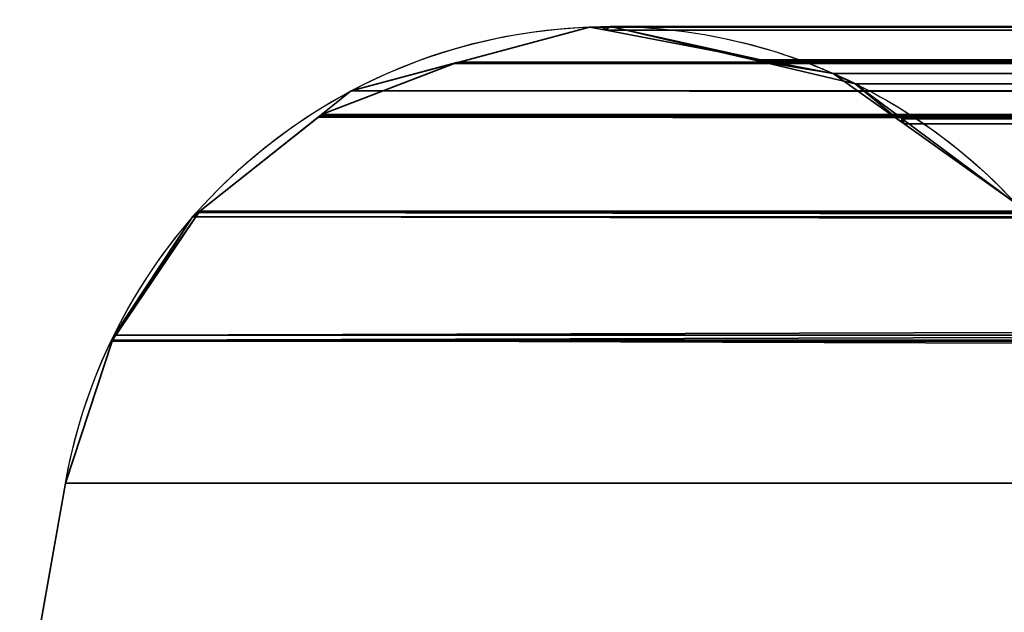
# Model space of a CAD drawing. Header units: millimetres. Extents: x -322 to 8072, y -96 to 57.
# Tile 262 of 295: x 7106.82 to 7115.09, y 2.5 to 7.48. Entities that reach past the tile are written whole.
import ezdxf

# ---------------------------------------------------------------- set-up
doc = ezdxf.new("R2010")
doc.units = ezdxf.units.MM
doc.layers.add('151', color=7, linetype='Continuous', true_color=0xffffff)

# ---------------------------------------------------------------- blocks, each defined once
blk = doc.blocks.new('UG_SURFACE_016')
at = {"layer": '151', "color": 252, "linetype": 'Continuous', "lineweight": 35}
for points in [[(7111.6061, 7.417, 1896.3939), (7110.5103, 7.1227, 1897.4895), (7889.4882, 7.1048, 1897.4884)], [(7500, 7.16, 447.51), (7110.5103, 7.1227, 447.5105), (7111.6061, 7.417, 448.606)], [(7110.5103, 7.1227, 447.5105), (7110.5103, 7.1227, 1897.4895), (7111.6061, 7.417, 1896.3939)], [(7111.6061, 7.417, 448.606), (7110.5103, 7.1227, 447.5105), (7111.6061, 7.417, 1896.3939)], [(7111.711, 7.419, 1896.2889), (7111.6061, 7.417, 1896.3939), (7889.4882, 7.1048, 1897.4884)], [(7111.6061, 7.417, 448.606), (7111.6061, 7.417, 1896.3939), (7111.711, 7.419, 1896.2889)], [(7111.711, 7.419, 1896.2889), (7111.7473, 7.39, 448.7472), (7111.6061, 7.417, 448.606)], [(7111.6061, 7.417, 448.606), (7111.7473, 7.39, 448.7472), (7500, 7.16, 447.51)], [(7111.7501, 7.4197, 1896.2499), (7111.711, 7.419, 1896.2889), (7888.2895, 7.4028, 1896.2892)], [(7111.711, 7.419, 1896.2889), (7111.7501, 7.4197, 1896.2499), (7111.7473, 7.39, 448.7472)], [(7889.4882, 7.1048, 1897.4884), (7888.2895, 7.4028, 1896.2892), (7111.711, 7.419, 1896.2889)], [(7111.7473, 7.39, 448.7474), (7111.7501, 7.4197, 1896.2499), (7111.7811, 7.4203, 1896.2189)], [(7111.7811, 7.4203, 1896.2189), (7113.0462, 7.1422, 450.0464), (7111.7473, 7.39, 448.7474)], [(7500, 7.4202, 448.8037), (7111.7473, 7.39, 448.7474), (7113.0462, 7.1422, 450.0464)], [(7500, 7.4202, 448.8037), (7500, 7.4099, 448.7522), (7111.7473, 7.39, 448.7474)], [(7111.7473, 7.39, 448.7474), (7111.7473, 7.39, 448.7472), (7111.7501, 7.4197, 1896.2499)], [(7111.7473, 7.39, 448.7474), (7500, 7.4099, 448.7522), (7500, 7.16, 447.51)], [(7500, 7.16, 447.51), (7111.7473, 7.39, 448.7472), (7111.7473, 7.39, 448.7474)], [(7888.2895, 7.4028, 1896.2892), (7111.7811, 7.4203, 1896.2189), (7111.7501, 7.4197, 1896.2499)], [(7111.7811, 7.4203, 1896.2189), (7888.2489, 7.4128, 1896.2489), (7888.2189, 7.4203, 1896.2189)], [(7111.7811, 7.4203, 1896.2189), (7888.2895, 7.4028, 1896.2892), (7888.2489, 7.4128, 1896.2489)], [(7888.2189, 7.4203, 1896.2189), (7113.0071, 7.1342, 1894.9931), (7111.7811, 7.4203, 1896.2189)], [(7111.7811, 7.4203, 1896.2189), (7113.0071, 7.1342, 1894.9931), (7113.0424, 7.126, 1894.9578), (7113.0462, 7.1422, 450.0464)], [(7888.2189, 7.4203, 1896.2189), (7886.992, 7.1622, 1894.9921), (7113.0071, 7.1342, 1894.9931)], [(7500, 7.4202, 448.8037), (7113.0462, 7.1422, 450.0464), (7113.0538, 7.1408, 450.0538)], [(7113.0538, 7.1408, 450.0538), (7500, 7.1597, 450.0389), (7500, 7.4202, 448.8037)], [(7109.3554, 6.6813, 1898.6447), (7110.4918, 7.1176, 447.4915), (7109.6044, 6.8793, 446.6045)], [(7110.4918, 7.1176, 447.4915), (7109.3554, 6.6813, 1898.6447), (7109.6044, 6.8793, 1898.3955)], [(7109.6044, 6.8793, 1898.3955), (7110.4636, 7.1101, 1897.5364), (7110.5103, 7.1227, 447.5105), (7110.4918, 7.1176, 447.4915)], [(7500, 7.0501, 446.963), (7109.6044, 6.8793, 446.6045), (7110.4918, 7.1176, 447.4915)], [(7110.5103, 7.1227, 1897.4895), (7110.4636, 7.1101, 1897.5364), (7889.5383, 7.0923, 1897.5383)], [(7110.4636, 7.1101, 1897.5364), (7110.5103, 7.1227, 1897.4895), (7110.5103, 7.1227, 447.5105)], [(7110.4918, 7.1176, 447.4915), (7500, 7.16, 447.51), (7500, 7.0501, 446.963)], [(7500, 7.16, 447.51), (7110.4918, 7.1176, 447.4915), (7110.5103, 7.1227, 447.5105)], [(7110.5103, 7.1227, 1897.4895), (7889.5383, 7.0923, 1897.5383), (7889.4882, 7.1048, 1897.4884)], [(7113.8391, 6.94, 1894.161), (7113.0424, 7.126, 1894.9578), (7113.0071, 7.1342, 1894.9931), (7886.992, 7.1622, 1894.9921)], [(7113.6541, 7.0263, 450.6542), (7113.0538, 7.1408, 450.0538), (7113.0462, 7.1422, 450.0464), (7113.0424, 7.126, 1894.9578)], [(7113.6541, 7.0263, 450.6542), (7113.0424, 7.126, 1894.9578), (7113.8391, 6.94, 1894.161)], [(7500, 7.1597, 450.0389), (7113.0538, 7.1408, 450.0538), (7113.6541, 7.0263, 450.6542)], [(7113.6541, 7.0263, 450.6542), (7500, 7.0334, 450.6378), (7500, 7.1597, 450.0389)], [(7113.8391, 6.94, 1894.161), (7886.992, 7.1622, 1894.9921), (7886.9534, 7.1541, 1894.9534)], [(7886.9534, 7.1541, 1894.9534), (7114.2063, 6.6665, 1893.7938), (7113.8391, 6.94, 1894.161)], [(7886.9534, 7.1541, 1894.9534), (7886.3459, 7.0263, 1894.3458), (7114.2063, 6.6665, 1893.7938)], [(7889.5383, 7.0923, 1897.5383), (7110.4636, 7.1101, 1897.5364), (7109.6044, 6.8793, 1898.3955)], [(7109.6044, 6.8793, 1898.3955), (7890.3956, 6.8793, 1898.3955), (7889.5383, 7.0923, 1897.5383)], [(7109.6044, 6.8793, 446.6045), (7500, 7.0501, 446.963), (7500, 6.6514, 446.3888)], [(7113.6541, 7.0263, 450.6542), (7500, 6.6312, 451.2056), (7500, 7.0334, 450.6378)], [(7113.6541, 7.0263, 450.6542), (7114.2263, 6.6193, 451.2263), (7114.2507, 6.6019, 451.2507), (7500, 6.6312, 451.2056)], [(7113.8391, 6.94, 1894.161), (7114.2263, 6.6193, 451.2263), (7113.6541, 7.0263, 450.6542)], [(7886.3459, 7.0263, 1894.3458), (7885.7956, 6.6347, 1893.7954), (7114.2063, 6.6665, 1893.7938)], [(7109.6044, 6.8793, 1898.3955), (7109.3554, 6.6813, 1898.6447), (7890.6446, 6.6813, 1898.6447)], [(7500, 6.6514, 446.3888), (7109.3554, 6.6813, 446.3553), (7109.6044, 6.8793, 446.6045)], [(7109.6044, 6.8793, 446.6045), (7109.3554, 6.6813, 446.3553), (7109.3554, 6.6813, 1898.6447)], [(7109.6044, 6.8793, 1898.3955), (7890.6446, 6.6813, 1898.6447), (7890.3956, 6.8793, 1898.3955)], [(7113.8391, 6.94, 1894.161), (7114.2063, 6.6665, 1893.7938), (7114.2349, 6.6452, 1893.7652), (7114.2263, 6.6193, 451.2263)], [(7500, 5.9701, 445.4075), (7108.3317, 5.868, 445.3318), (7109.3459, 6.6737, 446.3458)], [(7109.3459, 6.6737, 446.3458), (7108.3317, 5.868, 445.3318), (7109.3264, 6.6584, 1898.6735)], [(7891.6826, 5.8564, 1899.6828), (7891.6683, 5.868, 1899.6682), (7109.3264, 6.6584, 1898.6735), (7108.3317, 5.868, 1899.6682)], [(7108.3317, 5.868, 445.3318), (7108.3317, 5.868, 1899.6682), (7109.3264, 6.6584, 1898.6735)], [(7109.3554, 6.6813, 1898.6447), (7109.3264, 6.6584, 1898.6735), (7890.6736, 6.6584, 1898.6735)], [(7109.3264, 6.6584, 1898.6735), (7109.3554, 6.6813, 1898.6447), (7109.3554, 6.6813, 446.3553), (7109.3459, 6.6737, 446.3458)], [(7891.6683, 5.868, 1899.6682), (7890.6736, 6.6584, 1898.6735), (7109.3264, 6.6584, 1898.6735)], [(7500, 6.6514, 446.3888), (7109.3459, 6.6737, 446.3458), (7109.3554, 6.6813, 446.3553)], [(7109.3459, 6.6737, 446.3458), (7500, 6.6514, 446.3888), (7500, 5.9701, 445.4075)], [(7109.3554, 6.6813, 1898.6447), (7890.6736, 6.6584, 1898.6735), (7890.6446, 6.6813, 1898.6447)], [(7114.2349, 6.6452, 1893.7652), (7114.2063, 6.6665, 1893.7938), (7885.7956, 6.6347, 1893.7954)], [(7114.2507, 6.6019, 451.2507), (7114.2263, 6.6193, 451.2263), (7114.2349, 6.6452, 1893.7652)], [(7114.2349, 6.6452, 1893.7652), (7885.7956, 6.6347, 1893.7954), (7885.7737, 6.6193, 1893.7737)], [(7885.7737, 6.6193, 1893.7737), (7115.1867, 5.9362, 1892.8134), (7114.2349, 6.6452, 1893.7652)], [(7114.2349, 6.6452, 1893.7652), (7115.1867, 5.9362, 1892.8134), (7115.1867, 5.9362, 452.1866)], [(7115.1867, 5.9362, 452.1866), (7114.2507, 6.6019, 451.2507), (7114.2349, 6.6452, 1893.7652)], [(7500, 6.6312, 451.2056), (7114.2507, 6.6019, 451.2507), (7115.1867, 5.9362, 452.1866)], [(7108.3317, 5.868, 445.3318), (7500, 5.9701, 445.4075), (7500, 5.87, 445.3454)], [(7500, 5.87, 445.3454), (7107.5974, 4.7845, 444.5972), (7107.6112, 4.8267, 444.611)], [(7107.5974, 4.7845, 444.5972), (7500, 5.87, 445.3454), (7500, 4.7509, 444.6516)], [(7107.5974, 4.7845, 1900.4028), (7108.3283, 5.8651, 445.3282), (7108.2706, 5.8195, 445.2707)], [(7108.3283, 5.8651, 445.3282), (7107.5974, 4.7845, 1900.4028), (7107.6112, 4.8267, 1900.389)], [(7107.5974, 4.7845, 1900.4028), (7108.2706, 5.8195, 445.2707), (7107.6112, 4.8267, 444.611)], [(7107.6112, 4.8267, 444.611), (7108.2706, 5.8195, 445.2707), (7500, 5.87, 445.3454)], [(7107.6112, 4.8267, 1900.389), (7108.2706, 5.8195, 1899.7293), (7108.3283, 5.8651, 445.3282)], [(7892.406, 4.7751, 1900.4059), (7108.2706, 5.8195, 1899.7293), (7107.6112, 4.8267, 1900.389)], [(7108.2706, 5.8195, 445.2707), (7108.3283, 5.8651, 445.3282), (7500, 5.87, 445.3454)], [(7108.2706, 5.8195, 1899.7293), (7108.3174, 5.8564, 1899.6828), (7108.3283, 5.8651, 445.3282)], [(7108.3174, 5.8564, 1899.6828), (7108.2706, 5.8195, 1899.7293), (7892.406, 4.7751, 1900.4059)], [(7108.3317, 5.868, 1899.6682), (7108.3174, 5.8564, 1899.6828), (7891.6826, 5.8564, 1899.6828)], [(7108.3174, 5.8564, 1899.6828), (7108.3317, 5.868, 1899.6682), (7108.3317, 5.868, 445.3318), (7108.3283, 5.8651, 445.3282)], [(7108.3174, 5.8564, 1899.6828), (7892.4026, 4.7845, 1900.4028), (7892.3888, 4.8267, 1900.389)], [(7892.3888, 4.8267, 1900.389), (7891.7294, 5.8195, 1899.7293), (7108.3174, 5.8564, 1899.6828)], [(7892.406, 4.7751, 1900.4059), (7892.4026, 4.7845, 1900.4028), (7108.3174, 5.8564, 1899.6828)], [(7891.7294, 5.8195, 1899.7293), (7891.6826, 5.8564, 1899.6828), (7108.3174, 5.8564, 1899.6828)], [(7500, 5.87, 445.3454), (7108.3283, 5.8651, 445.3282), (7108.3317, 5.868, 445.3318)], [(7107.6112, 4.8267, 1900.389), (7107.5974, 4.7845, 1900.4028), (7892.406, 4.7751, 1900.4059)], [(7107.6112, 4.8267, 444.611), (7107.5974, 4.7845, 444.5972), (7107.5974, 4.7845, 1900.4028)], [(7500, 3.5817, 444.203), (7107.203, 3.5817, 444.203), (7107.5969, 4.7829, 444.5967)], [(7107.5969, 4.7829, 444.5967), (7107.203, 3.5817, 444.203), (7107.594, 4.7751, 1900.4059)], [(7892.406, 4.7751, 1900.4059), (7107.594, 4.7751, 1900.4059), (7107.203, 3.5817, 1900.7969), (7892.797, 3.5817, 1900.7969)], [(7107.203, 3.5817, 444.203), (7107.203, 3.5817, 1900.7969), (7107.594, 4.7751, 1900.4059)], [(7107.5974, 4.7845, 1900.4028), (7107.594, 4.7751, 1900.4059), (7892.406, 4.7751, 1900.4059)], [(7107.594, 4.7751, 1900.4059), (7107.5974, 4.7845, 1900.4028), (7107.5974, 4.7845, 444.5972), (7107.5969, 4.7829, 444.5967)], [(7500, 4.7509, 444.6516), (7107.5969, 4.7829, 444.5967), (7107.5974, 4.7845, 444.5972)], [(7107.5969, 4.7829, 444.5967), (7500, 4.7509, 444.6516), (7500, 4.3698, 444.4154)], [(7107.5969, 4.7829, 444.5967), (7500, 4.3698, 444.4154), (7500, 3.5817, 444.203)], [(7107.203, 3.5817, 1900.7969), (7106.8182, 1.4092, 1901.1816), (7893.1818, 1.4092, 1901.1816), (7892.797, 3.5817, 1900.7969)], [(7107.203, 3.5817, 444.203), (7106.8182, 1.4092, 443.8184), (7106.8182, 1.4092, 1901.1816), (7107.203, 3.5817, 1900.7969)], [(7500, 1.4092, 443.8184), (7106.8182, 1.4092, 443.8184), (7107.203, 3.5817, 444.203), (7500, 3.5817, 444.203)]]:
    blk.add_3dface(points, dxfattribs=at)

msp = doc.modelspace()

# ---------------------------------------------------------------- linework, layer by layer
at = {"layer": '151', "color": 253, "linetype": 'Continuous', "lineweight": -3}
for p, q in [((7107.2031, 3.5817, 1900.7969), (7106.8184, 1.4092, 1901.1816)), ((7107.2031, 3.5817, 444.2031), (7106.8184, 1.4092, 443.8184))]:
    msp.add_line(p, q, dxfattribs=at)
for points, knots in [([(7107.2031, 3.5817, 444.2031), (7107.395, 4.6655, 444.395), (7107.9471, 5.547, 444.9471), (7109.2413, 6.7654, 446.2413), (7109.9956, 7.1345, 446.9956), (7111.5229, 7.4786, 448.5229), (7112.3157, 7.4566, 449.3157), (7113.8338, 7.0168, 450.8338), (7114.5685, 6.6012, 451.5685), (7115.1866, 5.9362, 452.1866)], [0, 0, 0, 0, 0.25, 0.25, 0.5, 0.5, 0.75, 0.75, 1, 1, 1, 1]), ([(7107.2031, 3.5817, 1900.7969), (7107.4372, 4.9038, 1900.5628), (7108.1948, 5.9076, 1899.8052), (7109.8753, 7.1377, 1898.1247), (7110.8296, 7.4203, 1897.1704), (7111.7811, 7.4203, 1896.2189)], [0, 0, 0, 0, 0.5, 0.5, 1, 1, 1, 1]), ([(7111.7811, 7.4203, 1896.2189), (7112.3894, 7.4203, 1895.6106), (7112.9853, 7.3054, 1895.0147), (7114.1462, 6.8228, 1893.8538), (7114.7003, 6.4594, 1893.2997), (7115.1866, 5.9362, 1892.8134)], [0, 0, 0, 0, 0.5, 0.5, 1, 1, 1, 1])]:
    msp.add_open_spline(points, degree=3, knots=knots, dxfattribs=at)
for points in [[(7107.2031, 3.5817, 444.2031), (7107.2031, 3.5817, 929.7344), (7107.2031, 3.5817, 1415.2656), (7107.2031, 3.5817, 1900.7969)], [(7107.2031, 3.5817, 1900.7969), (7369.0677, 3.5817, 1900.7969), (7630.9323, 3.5817, 1900.7969), (7892.7969, 3.5817, 1900.7969)], [(7500, 3.5817, 444.2031), (7369.0677, 3.5817, 444.2031), (7238.1354, 3.5817, 444.2031), (7107.2031, 3.5817, 444.2031)]]:
    msp.add_open_spline(points, degree=3, dxfattribs=at)

# ---------------------------------------------------------------- block references
msp.add_blockref('UG_SURFACE_016', (0, 0), dxfattribs=at)

doc.saveas('drawing.dxf')
